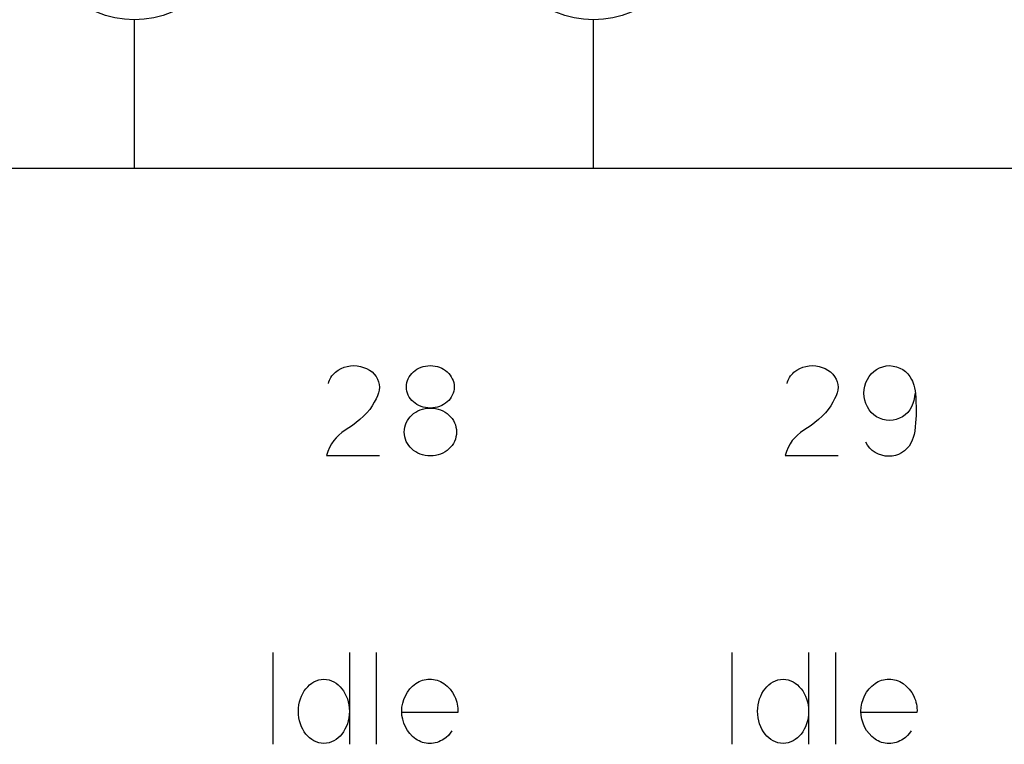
# Model space of a CAD drawing. Header units: inches. Extents: x 1880 to 2363, y -453 to -54.
# Tile 575 of 656: x 1907.566 to 1907.887, y -68.129 to -67.893. Entities that reach past the tile are written whole.
import ezdxf

# ---------------------------------------------------------------- set-up
doc = ezdxf.new("R2010")
doc.units = ezdxf.units.IN
doc.header["$LTSCALE"] = 0.5
doc.header["$MEASUREMENT"] = 0
doc.layers.add('APP-M-S', color=30, linetype='Continuous')

msp = doc.modelspace()

# ---------------------------------------------------------------- linework, layer by layer
at = {"color": 7, "linetype": 'Continuous'}
for p, q in [((1907.67079, -68.00647), (1907.67177, -68.00607)), ((1907.67177, -68.00607), (1907.67277, -68.00579)), ((1907.67277, -68.00579), (1907.67385, -68.0056)), ((1907.67385, -68.0056), (1907.67493, -68.00554)), ((1907.67493, -68.00554), (1907.67602, -68.0056)), ((1907.67602, -68.0056), (1907.67711, -68.00579)), ((1907.67711, -68.00579), (1907.67815, -68.00609)), ((1907.67815, -68.00609), (1907.67912, -68.00649)), ((1907.6962, -68.00637), (1907.69689, -68.00608)), ((1907.69689, -68.00608), (1907.69762, -68.00584)), ((1907.69762, -68.00584), (1907.69837, -68.00567)), ((1907.69837, -68.00567), (1907.69915, -68.00557)), ((1907.69915, -68.00557), (1907.69994, -68.00554)), ((1907.69994, -68.00554), (1907.70074, -68.00557)), ((1907.70074, -68.00557), (1907.70151, -68.00567)), ((1907.70151, -68.00567), (1907.70225, -68.00584)), ((1907.70225, -68.00584), (1907.70297, -68.00608)), ((1907.70297, -68.00608), (1907.70365, -68.00637)), ((1907.8206, -68.00647), (1907.82157, -68.00607)), ((1907.82157, -68.00607), (1907.82258, -68.00579)), ((1907.82258, -68.00579), (1907.82366, -68.0056)), ((1907.82366, -68.0056), (1907.82474, -68.00554)), ((1907.82474, -68.00554), (1907.82583, -68.0056)), ((1907.82583, -68.0056), (1907.82692, -68.00579)), ((1907.82692, -68.00579), (1907.82795, -68.00609)), ((1907.82795, -68.00609), (1907.82893, -68.00649)), ((1907.84571, -68.00678), (1907.8467, -68.00626)), ((1907.8467, -68.00626), (1907.84774, -68.00587)), ((1907.84774, -68.00587), (1907.84882, -68.00563)), ((1907.84882, -68.00563), (1907.84996, -68.00554)), ((1907.84996, -68.00554), (1907.85113, -68.00566)), ((1907.85113, -68.00566), (1907.85223, -68.00593)), ((1907.85223, -68.00593), (1907.85327, -68.00632)), ((1907.85327, -68.00632), (1907.85424, -68.00684)), ((1907.66722, -68.00984), (1907.66748, -68.00936)), ((1907.66748, -68.00936), (1907.66778, -68.00891)), ((1907.66778, -68.00891), (1907.66812, -68.00849)), ((1907.66812, -68.00849), (1907.6685, -68.00808)), ((1907.6685, -68.00808), (1907.66891, -68.0077)), ((1907.66891, -68.0077), (1907.66984, -68.00702)), ((1907.66984, -68.00702), (1907.67079, -68.00647)), ((1907.67912, -68.00649), (1907.68003, -68.007)), ((1907.68003, -68.007), (1907.68089, -68.00761)), ((1907.68089, -68.00761), (1907.68161, -68.00833)), ((1907.68161, -68.00833), (1907.68221, -68.00908)), ((1907.68221, -68.00908), (1907.68269, -68.0099)), ((1907.69273, -68.00979), (1907.69307, -68.00918)), ((1907.69307, -68.00918), (1907.69346, -68.0086)), ((1907.69346, -68.0086), (1907.69391, -68.00807)), ((1907.69391, -68.00807), (1907.69441, -68.00757)), ((1907.69441, -68.00757), (1907.69496, -68.00712)), ((1907.69496, -68.00712), (1907.69556, -68.00672)), ((1907.69556, -68.00672), (1907.6962, -68.00637)), ((1907.70365, -68.00637), (1907.70428, -68.00672)), ((1907.70428, -68.00672), (1907.70488, -68.00712)), ((1907.70488, -68.00712), (1907.70543, -68.00757)), ((1907.70543, -68.00757), (1907.70593, -68.00807)), ((1907.70593, -68.00807), (1907.70638, -68.0086)), ((1907.70638, -68.0086), (1907.70677, -68.00918)), ((1907.70677, -68.00918), (1907.70711, -68.00979)), ((1907.81703, -68.00984), (1907.81729, -68.00936)), ((1907.81729, -68.00936), (1907.81759, -68.00891)), ((1907.81759, -68.00891), (1907.81793, -68.00849)), ((1907.81793, -68.00849), (1907.81831, -68.00808)), ((1907.81831, -68.00808), (1907.81872, -68.0077)), ((1907.81872, -68.0077), (1907.81964, -68.00702)), ((1907.81964, -68.00702), (1907.8206, -68.00647)), ((1907.82893, -68.00649), (1907.82984, -68.007)), ((1907.82984, -68.007), (1907.83069, -68.00761)), ((1907.83069, -68.00761), (1907.83142, -68.00833)), ((1907.83142, -68.00833), (1907.83202, -68.00908)), ((1907.83202, -68.00908), (1907.8325, -68.0099)), ((1907.84271, -68.01002), (1907.8433, -68.00905)), ((1907.8433, -68.00905), (1907.844, -68.00819)), ((1907.844, -68.00819), (1907.8448, -68.00744)), ((1907.8448, -68.00744), (1907.84571, -68.00678)), ((1907.85424, -68.00684), (1907.85514, -68.00749)), ((1907.85514, -68.00749), (1907.85592, -68.00823)), ((1907.85592, -68.00823), (1907.8566, -68.00907)), ((1907.8566, -68.00907), (1907.85717, -68.01002)), ((1907.66668, -68.01138), (1907.66682, -68.01084)), ((1907.66682, -68.01084), (1907.667, -68.01033)), ((1907.667, -68.01033), (1907.66722, -68.00984)), ((1907.68269, -68.0099), (1907.68304, -68.0108)), ((1907.68304, -68.0108), (1907.68326, -68.01169)), ((1907.68326, -68.01169), (1907.68334, -68.01259)), ((1907.68334, -68.01259), (1907.68326, -68.0135)), ((1907.69211, -68.01246), (1907.69215, -68.01177)), ((1907.69215, -68.01318), (1907.69211, -68.01246)), ((1907.69215, -68.01177), (1907.69226, -68.01109)), ((1907.69226, -68.01109), (1907.69246, -68.01043)), ((1907.69246, -68.01043), (1907.69273, -68.00979)), ((1907.70711, -68.00979), (1907.70738, -68.01043)), ((1907.70738, -68.01043), (1907.70758, -68.01109)), ((1907.70758, -68.01109), (1907.7077, -68.01177)), ((1907.7077, -68.01177), (1907.70773, -68.01246)), ((1907.70773, -68.01246), (1907.7077, -68.01318)), ((1907.81648, -68.01138), (1907.81663, -68.01084)), ((1907.81663, -68.01084), (1907.81681, -68.01033)), ((1907.81681, -68.01033), (1907.81703, -68.00984)), ((1907.8325, -68.0099), (1907.83285, -68.0108)), ((1907.83285, -68.0108), (1907.83307, -68.01169)), ((1907.83307, -68.01169), (1907.83315, -68.01259)), ((1907.83315, -68.01259), (1907.83307, -68.0135)), ((1907.84166, -68.01334), (1907.84187, -68.01219)), ((1907.84187, -68.01219), (1907.84222, -68.01109)), ((1907.84222, -68.01109), (1907.84271, -68.01002)), ((1907.85717, -68.01002), (1907.85744, -68.01057)), ((1907.85744, -68.01057), (1907.85769, -68.01122)), ((1907.85769, -68.01122), (1907.85791, -68.01196)), ((1907.85791, -68.01196), (1907.8581, -68.01279)), ((1907.8581, -68.01279), (1907.85827, -68.01372)), ((1907.68268, -68.01536), (1907.6822, -68.01638)), ((1907.68304, -68.01441), (1907.68268, -68.01536)), ((1907.68326, -68.0135), (1907.68304, -68.01441)), ((1907.69226, -68.01386), (1907.69215, -68.01318)), ((1907.69246, -68.01454), (1907.69226, -68.01386)), ((1907.69273, -68.01518), (1907.69246, -68.01454)), ((1907.69307, -68.01579), (1907.69273, -68.01518)), ((1907.69346, -68.01635), (1907.69307, -68.01579)), ((1907.70677, -68.01579), (1907.70638, -68.01635)), ((1907.70711, -68.01518), (1907.70677, -68.01579)), ((1907.70738, -68.01454), (1907.70711, -68.01518)), ((1907.70758, -68.01386), (1907.70738, -68.01454)), ((1907.7077, -68.01318), (1907.70758, -68.01386)), ((1907.83249, -68.01536), (1907.83201, -68.01638)), ((1907.83285, -68.01441), (1907.83249, -68.01536)), ((1907.83307, -68.0135), (1907.83285, -68.01441)), ((1907.84159, -68.01451), (1907.84166, -68.01334)), ((1907.84166, -68.01569), (1907.84159, -68.01451)), ((1907.84187, -68.01683), (1907.84166, -68.01569)), ((1907.85811, -68.01577), (1907.85789, -68.01687)), ((1907.8582, -68.01466), (1907.85811, -68.01577)), ((1907.85827, -68.01372), (1907.8584, -68.01474)), ((1907.8584, -68.01474), (1907.8585, -68.01586)), ((1907.8585, -68.01586), (1907.85858, -68.01706)), ((1907.68093, -68.01864), (1907.68014, -68.01981)), ((1907.68162, -68.01747), (1907.68093, -68.01864)), ((1907.6822, -68.01638), (1907.68162, -68.01747)), ((1907.69391, -68.01689), (1907.69346, -68.01635)), ((1907.69441, -68.01737), (1907.69391, -68.01689)), ((1907.69496, -68.01781), (1907.69441, -68.01737)), ((1907.69556, -68.01821), (1907.69496, -68.01781)), ((1907.6962, -68.01855), (1907.69556, -68.01821)), ((1907.69689, -68.01884), (1907.6962, -68.01855)), ((1907.69762, -68.01907), (1907.69689, -68.01884)), ((1907.69837, -68.01924), (1907.69762, -68.01907)), ((1907.70225, -68.01907), (1907.70151, -68.01924)), ((1907.70297, -68.01884), (1907.70225, -68.01907)), ((1907.70365, -68.01855), (1907.70297, -68.01884)), ((1907.70428, -68.01821), (1907.70365, -68.01855)), ((1907.70488, -68.01781), (1907.70428, -68.01821)), ((1907.70543, -68.01737), (1907.70488, -68.01781)), ((1907.70593, -68.01689), (1907.70543, -68.01737)), ((1907.70638, -68.01635), (1907.70593, -68.01689)), ((1907.83074, -68.01864), (1907.82994, -68.01981)), ((1907.83143, -68.01747), (1907.83074, -68.01864)), ((1907.83201, -68.01638), (1907.83143, -68.01747)), ((1907.84222, -68.01794), (1907.84187, -68.01683)), ((1907.84271, -68.01901), (1907.84222, -68.01794)), ((1907.8433, -68.01997), (1907.84271, -68.01901)), ((1907.85717, -68.01901), (1907.85657, -68.01997)), ((1907.85758, -68.01795), (1907.85717, -68.01901)), ((1907.85789, -68.01687), (1907.85758, -68.01795)), ((1907.85858, -68.01706), (1907.85865, -68.01947)), ((1907.67815, -68.02206), (1907.67695, -68.02315)), ((1907.67921, -68.02095), (1907.67815, -68.02206)), ((1907.68014, -68.01981), (1907.67921, -68.02095)), ((1907.69286, -68.02283), (1907.69334, -68.02223)), ((1907.69334, -68.02223), (1907.69389, -68.02168)), ((1907.69389, -68.02168), (1907.69449, -68.02118)), ((1907.69449, -68.02118), (1907.69515, -68.02073)), ((1907.69515, -68.02073), (1907.69586, -68.02034)), ((1907.69586, -68.02034), (1907.6966, -68.02)), ((1907.6966, -68.02), (1907.6974, -68.01973)), ((1907.6974, -68.01973), (1907.69822, -68.01954)), ((1907.69822, -68.01954), (1907.69907, -68.01942)), ((1907.69915, -68.01934), (1907.69837, -68.01924)), ((1907.69907, -68.01942), (1907.69994, -68.01938)), ((1907.69994, -68.01938), (1907.69915, -68.01934)), ((1907.70074, -68.01934), (1907.69994, -68.01938)), ((1907.69994, -68.01938), (1907.70082, -68.01942)), ((1907.70151, -68.01924), (1907.70074, -68.01934)), ((1907.70082, -68.01942), (1907.70167, -68.01954)), ((1907.70167, -68.01954), (1907.70249, -68.01973)), ((1907.70249, -68.01973), (1907.70328, -68.02)), ((1907.70328, -68.02), (1907.70403, -68.02034)), ((1907.70403, -68.02034), (1907.70473, -68.02073)), ((1907.70473, -68.02073), (1907.70539, -68.02118)), ((1907.70539, -68.02118), (1907.70599, -68.02168)), ((1907.70599, -68.02168), (1907.70654, -68.02223)), ((1907.70654, -68.02223), (1907.70703, -68.02283)), ((1907.82795, -68.02206), (1907.82676, -68.02315)), ((1907.82902, -68.02095), (1907.82795, -68.02206)), ((1907.82994, -68.01981), (1907.82902, -68.02095)), ((1907.844, -68.02083), (1907.8433, -68.01997)), ((1907.8448, -68.02157), (1907.844, -68.02083)), ((1907.84571, -68.02222), (1907.8448, -68.02157)), ((1907.8467, -68.02274), (1907.84571, -68.02222)), ((1907.85416, -68.02222), (1907.85318, -68.02274)), ((1907.85508, -68.02157), (1907.85416, -68.02222)), ((1907.85588, -68.02083), (1907.85508, -68.02157)), ((1907.85657, -68.01997), (1907.85588, -68.02083)), ((1907.85862, -68.02181), (1907.85856, -68.02299)), ((1907.85865, -68.01947), (1907.85862, -68.02181)), ((1907.6745, -68.02506), (1907.67331, -68.02589)), ((1907.67572, -68.02415), (1907.6745, -68.02506)), ((1907.67695, -68.02315), (1907.67572, -68.02415)), ((1907.69145, -68.02641), (1907.69157, -68.02565)), ((1907.69157, -68.02565), (1907.69178, -68.0249)), ((1907.69178, -68.0249), (1907.69207, -68.02417)), ((1907.69207, -68.02417), (1907.69243, -68.02348)), ((1907.69243, -68.02348), (1907.69286, -68.02283)), ((1907.70703, -68.02283), (1907.70746, -68.02348)), ((1907.70746, -68.02348), (1907.70782, -68.02417)), ((1907.70782, -68.02417), (1907.70811, -68.0249)), ((1907.70811, -68.0249), (1907.70831, -68.02565)), ((1907.70831, -68.02565), (1907.70844, -68.02641)), ((1907.82431, -68.02506), (1907.82312, -68.02589)), ((1907.82553, -68.02415), (1907.82431, -68.02506)), ((1907.82676, -68.02315), (1907.82553, -68.02415)), ((1907.84774, -68.02312), (1907.8467, -68.02274)), ((1907.84882, -68.02337), (1907.84774, -68.02312)), ((1907.84996, -68.02348), (1907.84882, -68.02337)), ((1907.85108, -68.02337), (1907.84996, -68.02348)), ((1907.85215, -68.02312), (1907.85108, -68.02337)), ((1907.85318, -68.02274), (1907.85215, -68.02312)), ((1907.85833, -68.02554), (1907.85816, -68.02692)), ((1907.85846, -68.02424), (1907.85833, -68.02554)), ((1907.85856, -68.02299), (1907.85846, -68.02424)), ((1907.67006, -68.02819), (1907.66917, -68.02907)), ((1907.67105, -68.02737), (1907.67006, -68.02819)), ((1907.67214, -68.02663), (1907.67105, -68.02737)), ((1907.67331, -68.02589), (1907.67214, -68.02663)), ((1907.69141, -68.02721), (1907.69145, -68.02641)), ((1907.69145, -68.02801), (1907.69141, -68.02721)), ((1907.69157, -68.02878), (1907.69145, -68.02801)), ((1907.69178, -68.02954), (1907.69157, -68.02878)), ((1907.70831, -68.02878), (1907.70811, -68.02954)), ((1907.70844, -68.02801), (1907.70831, -68.02878)), ((1907.70844, -68.02641), (1907.70848, -68.02721)), ((1907.70848, -68.02721), (1907.70844, -68.02801)), ((1907.81987, -68.02819), (1907.81898, -68.02907)), ((1907.82086, -68.02737), (1907.81987, -68.02819)), ((1907.82195, -68.02663), (1907.82086, -68.02737)), ((1907.82312, -68.02589), (1907.82195, -68.02663)), ((1907.85796, -68.02797), (1907.85768, -68.02897)), ((1907.85816, -68.02692), (1907.85796, -68.02797)), ((1907.66765, -68.03108), (1907.66702, -68.03225)), ((1907.66837, -68.03003), (1907.66765, -68.03108)), ((1907.66917, -68.02907), (1907.66837, -68.03003)), ((1907.69207, -68.03026), (1907.69178, -68.02954)), ((1907.69243, -68.03095), (1907.69207, -68.03026)), ((1907.69286, -68.03159), (1907.69243, -68.03095)), ((1907.69334, -68.03219), (1907.69286, -68.03159)), ((1907.70703, -68.03159), (1907.70654, -68.03219)), ((1907.70746, -68.03095), (1907.70703, -68.03159)), ((1907.70782, -68.03026), (1907.70746, -68.03095)), ((1907.70811, -68.02954), (1907.70782, -68.03026)), ((1907.81746, -68.03108), (1907.81683, -68.03225)), ((1907.81818, -68.03003), (1907.81746, -68.03108)), ((1907.81898, -68.02907), (1907.81818, -68.03003)), ((1907.84277, -68.03153), (1907.84217, -68.03053)), ((1907.84349, -68.03243), (1907.84277, -68.03153)), ((1907.85631, -68.03178), (1907.85562, -68.03263)), ((1907.85688, -68.03082), (1907.85631, -68.03178)), ((1907.85732, -68.02992), (1907.85688, -68.03082)), ((1907.85768, -68.02897), (1907.85732, -68.02992)), ((1907.66649, -68.03352), (1907.66605, -68.03492)), ((1907.66605, -68.03492), (1907.68333, -68.03492)), ((1907.66702, -68.03225), (1907.66649, -68.03352)), ((1907.69389, -68.03274), (1907.69334, -68.03219)), ((1907.69449, -68.03324), (1907.69389, -68.03274)), ((1907.69515, -68.03369), (1907.69449, -68.03324)), ((1907.69586, -68.03407), (1907.69515, -68.03369)), ((1907.6966, -68.0344), (1907.69586, -68.03407)), ((1907.6974, -68.03467), (1907.6966, -68.0344)), ((1907.69822, -68.03485), (1907.6974, -68.03467)), ((1907.69907, -68.03497), (1907.69822, -68.03485)), ((1907.69994, -68.035), (1907.69907, -68.03497)), ((1907.70082, -68.03497), (1907.69994, -68.035)), ((1907.70167, -68.03485), (1907.70082, -68.03497)), ((1907.70249, -68.03467), (1907.70167, -68.03485)), ((1907.70328, -68.0344), (1907.70249, -68.03467)), ((1907.70403, -68.03407), (1907.70328, -68.0344)), ((1907.70473, -68.03369), (1907.70403, -68.03407)), ((1907.70539, -68.03324), (1907.70473, -68.03369)), ((1907.70599, -68.03274), (1907.70539, -68.03324)), ((1907.70654, -68.03219), (1907.70599, -68.03274)), ((1907.8163, -68.03352), (1907.81586, -68.03492)), ((1907.81586, -68.03492), (1907.83314, -68.03492)), ((1907.81683, -68.03225), (1907.8163, -68.03352)), ((1907.84432, -68.03321), (1907.84349, -68.03243)), ((1907.84527, -68.03389), (1907.84432, -68.03321)), ((1907.84631, -68.03443), (1907.84527, -68.03389)), ((1907.8474, -68.03482), (1907.84631, -68.03443)), ((1907.84853, -68.03505), (1907.8474, -68.03482)), ((1907.84971, -68.03513), (1907.84853, -68.03505)), ((1907.85083, -68.03508), (1907.84971, -68.03513)), ((1907.8519, -68.03487), (1907.85083, -68.03508)), ((1907.85293, -68.03451), (1907.8519, -68.03487)), ((1907.85391, -68.03401), (1907.85293, -68.03451)), ((1907.85482, -68.03337), (1907.85391, -68.03401)), ((1907.85562, -68.03263), (1907.85482, -68.03337)), ((1907.64845, -68.09919), (1907.64845, -68.12919)), ((1907.67349, -68.09919), (1907.67349, -68.12919)), ((1907.68226, -68.09923), (1907.68226, -68.12919)), ((1907.79845, -68.09919), (1907.79845, -68.12919)), ((1907.82349, -68.09919), (1907.82349, -68.12919)), ((1907.83226, -68.09923), (1907.83226, -68.12919)), ((1907.6605, -68.10978), (1907.66118, -68.10925)), ((1907.66118, -68.10925), (1907.66191, -68.1088)), ((1907.66191, -68.1088), (1907.66268, -68.10844)), ((1907.66268, -68.10844), (1907.66348, -68.10818)), ((1907.66348, -68.10818), (1907.6643, -68.10803)), ((1907.6643, -68.10803), (1907.66516, -68.10797)), ((1907.66516, -68.10797), (1907.66602, -68.10803)), ((1907.66602, -68.10803), (1907.66684, -68.10818)), ((1907.66684, -68.10818), (1907.66765, -68.10844)), ((1907.66765, -68.10844), (1907.66842, -68.1088)), ((1907.66842, -68.1088), (1907.66915, -68.10925)), ((1907.66915, -68.10925), (1907.66983, -68.10978)), ((1907.6952, -68.10934), (1907.69572, -68.10901)), ((1907.69572, -68.10901), (1907.69626, -68.10872)), ((1907.69626, -68.10872), (1907.69681, -68.10848)), ((1907.69681, -68.10848), (1907.69737, -68.10828)), ((1907.69737, -68.10828), (1907.69795, -68.10813)), ((1907.69795, -68.10813), (1907.69854, -68.10802)), ((1907.69854, -68.10802), (1907.69914, -68.10795)), ((1907.69914, -68.10795), (1907.69975, -68.10793)), ((1907.69975, -68.10793), (1907.70037, -68.10795)), ((1907.70037, -68.10795), (1907.70098, -68.10802)), ((1907.70098, -68.10802), (1907.70157, -68.10813)), ((1907.70157, -68.10813), (1907.70215, -68.10828)), ((1907.70215, -68.10828), (1907.70272, -68.10848)), ((1907.70272, -68.10848), (1907.70328, -68.10872)), ((1907.70328, -68.10872), (1907.70382, -68.10901)), ((1907.70382, -68.10901), (1907.70436, -68.10934)), ((1907.8105, -68.10978), (1907.81118, -68.10925)), ((1907.81118, -68.10925), (1907.81191, -68.1088)), ((1907.81191, -68.1088), (1907.81268, -68.10844)), ((1907.81268, -68.10844), (1907.81348, -68.10818)), ((1907.81348, -68.10818), (1907.8143, -68.10803)), ((1907.8143, -68.10803), (1907.81516, -68.10797)), ((1907.81516, -68.10797), (1907.81602, -68.10803)), ((1907.81602, -68.10803), (1907.81684, -68.10818)), ((1907.81684, -68.10818), (1907.81765, -68.10844)), ((1907.81765, -68.10844), (1907.81842, -68.1088)), ((1907.81842, -68.1088), (1907.81915, -68.10925)), ((1907.81915, -68.10925), (1907.81983, -68.10978)), ((1907.8452, -68.10934), (1907.84572, -68.10901)), ((1907.84572, -68.10901), (1907.84626, -68.10872)), ((1907.84626, -68.10872), (1907.84681, -68.10848)), ((1907.84681, -68.10848), (1907.84737, -68.10828)), ((1907.84737, -68.10828), (1907.84795, -68.10813)), ((1907.84795, -68.10813), (1907.84854, -68.10802)), ((1907.84854, -68.10802), (1907.84914, -68.10795)), ((1907.84914, -68.10795), (1907.84975, -68.10793)), ((1907.84975, -68.10793), (1907.85037, -68.10795)), ((1907.85037, -68.10795), (1907.85098, -68.10802)), ((1907.85098, -68.10802), (1907.85157, -68.10813)), ((1907.85157, -68.10813), (1907.85215, -68.10828)), ((1907.85215, -68.10828), (1907.85272, -68.10848)), ((1907.85272, -68.10848), (1907.85328, -68.10872)), ((1907.85328, -68.10872), (1907.85382, -68.10901)), ((1907.85382, -68.10901), (1907.85436, -68.10934)), ((1907.65827, -68.11258), (1907.65875, -68.11178)), ((1907.65875, -68.11178), (1907.65928, -68.11104)), ((1907.65928, -68.11104), (1907.65987, -68.11038)), ((1907.65987, -68.11038), (1907.6605, -68.10978)), ((1907.66983, -68.10978), (1907.67046, -68.11038)), ((1907.67046, -68.11038), (1907.67105, -68.11104)), ((1907.67105, -68.11104), (1907.67158, -68.11178)), ((1907.67158, -68.11178), (1907.67205, -68.11258)), ((1907.6918, -68.11332), (1907.69246, -68.11217)), ((1907.69246, -68.11217), (1907.69325, -68.11112)), ((1907.69325, -68.11112), (1907.69416, -68.11018)), ((1907.69416, -68.11018), (1907.6952, -68.10934)), ((1907.70436, -68.10934), (1907.70543, -68.1102)), ((1907.70543, -68.1102), (1907.70637, -68.11118)), ((1907.70637, -68.11118), (1907.70718, -68.11226)), ((1907.70718, -68.11226), (1907.70786, -68.11346)), ((1907.80827, -68.11258), (1907.80875, -68.11178)), ((1907.80875, -68.11178), (1907.80928, -68.11104)), ((1907.80928, -68.11104), (1907.80987, -68.11038)), ((1907.80987, -68.11038), (1907.8105, -68.10978)), ((1907.81983, -68.10978), (1907.82046, -68.11038)), ((1907.82046, -68.11038), (1907.82105, -68.11104)), ((1907.82105, -68.11104), (1907.82158, -68.11178)), ((1907.82158, -68.11178), (1907.82205, -68.11258)), ((1907.8418, -68.11332), (1907.84246, -68.11217)), ((1907.84246, -68.11217), (1907.84325, -68.11112)), ((1907.84325, -68.11112), (1907.84416, -68.11018)), ((1907.84416, -68.11018), (1907.8452, -68.10934)), ((1907.85436, -68.10934), (1907.85543, -68.1102)), ((1907.85543, -68.1102), (1907.85637, -68.11118)), ((1907.85637, -68.11118), (1907.85718, -68.11226)), ((1907.85718, -68.11226), (1907.85786, -68.11346)), ((1907.657, -68.11632), (1907.6572, -68.11533)), ((1907.6572, -68.11533), (1907.65749, -68.11436)), ((1907.65749, -68.11436), (1907.65785, -68.11343)), ((1907.65785, -68.11343), (1907.65827, -68.11258)), ((1907.67205, -68.11258), (1907.67247, -68.11343)), ((1907.67247, -68.11343), (1907.67283, -68.11436)), ((1907.67283, -68.11436), (1907.67312, -68.11533)), ((1907.67312, -68.11533), (1907.67333, -68.11632)), ((1907.6909, -68.11579), (1907.69128, -68.11454)), ((1907.69128, -68.11454), (1907.6918, -68.11332)), ((1907.70786, -68.11346), (1907.70814, -68.11409)), ((1907.70814, -68.11409), (1907.70839, -68.11473)), ((1907.70839, -68.11473), (1907.70858, -68.11539)), ((1907.70858, -68.11539), (1907.70873, -68.11605)), ((1907.807, -68.11632), (1907.8072, -68.11533)), ((1907.8072, -68.11533), (1907.80749, -68.11436)), ((1907.80749, -68.11436), (1907.80785, -68.11343)), ((1907.80785, -68.11343), (1907.80827, -68.11258)), ((1907.82205, -68.11258), (1907.82247, -68.11343)), ((1907.82247, -68.11343), (1907.82283, -68.11436)), ((1907.82283, -68.11436), (1907.82312, -68.11533)), ((1907.82312, -68.11533), (1907.82333, -68.11632)), ((1907.8409, -68.11579), (1907.84128, -68.11454)), ((1907.84128, -68.11454), (1907.8418, -68.11332)), ((1907.85786, -68.11346), (1907.85814, -68.11409)), ((1907.85814, -68.11409), (1907.85839, -68.11473)), ((1907.85839, -68.11473), (1907.85858, -68.11539)), ((1907.85858, -68.11539), (1907.85873, -68.11605)), ((1907.65683, -68.11841), (1907.65687, -68.11735)), ((1907.65687, -68.11949), (1907.65683, -68.11841)), ((1907.65687, -68.11735), (1907.657, -68.11632)), ((1907.67333, -68.11632), (1907.67345, -68.11735)), ((1907.67345, -68.11735), (1907.67349, -68.11841)), ((1907.67349, -68.11841), (1907.67345, -68.11949)), ((1907.6906, -68.11841), (1907.69068, -68.11708)), ((1907.69068, -68.11974), (1907.6906, -68.11841)), ((1907.69068, -68.11708), (1907.6909, -68.11579)), ((1907.70891, -68.11879), (1907.69068, -68.11879)), ((1907.70873, -68.11605), (1907.70884, -68.11672)), ((1907.70884, -68.11672), (1907.70891, -68.1174)), ((1907.70891, -68.1174), (1907.70893, -68.11809)), ((1907.70893, -68.11809), (1907.70891, -68.11879)), ((1907.80683, -68.11841), (1907.80687, -68.11735)), ((1907.80687, -68.11949), (1907.80683, -68.11841)), ((1907.80687, -68.11735), (1907.807, -68.11632)), ((1907.82333, -68.11632), (1907.82345, -68.11735)), ((1907.82345, -68.11735), (1907.82349, -68.11841)), ((1907.82349, -68.11841), (1907.82345, -68.11949)), ((1907.8406, -68.11841), (1907.84068, -68.11708)), ((1907.84068, -68.11974), (1907.8406, -68.11841)), ((1907.84068, -68.11708), (1907.8409, -68.11579)), ((1907.85891, -68.11879), (1907.84068, -68.11879)), ((1907.85873, -68.11605), (1907.85884, -68.11672)), ((1907.85884, -68.11672), (1907.85891, -68.1174)), ((1907.85891, -68.1174), (1907.85893, -68.11809)), ((1907.85893, -68.11809), (1907.85891, -68.11879)), ((1907.657, -68.12054), (1907.65687, -68.11949)), ((1907.6572, -68.12154), (1907.657, -68.12054)), ((1907.65749, -68.12252), (1907.6572, -68.12154)), ((1907.67312, -68.12154), (1907.67283, -68.12252)), ((1907.67333, -68.12054), (1907.67312, -68.12154)), ((1907.67345, -68.11949), (1907.67333, -68.12054)), ((1907.6909, -68.12103), (1907.69068, -68.11974)), ((1907.69128, -68.12229), (1907.6909, -68.12103)), ((1907.807, -68.12054), (1907.80687, -68.11949)), ((1907.8072, -68.12154), (1907.807, -68.12054)), ((1907.80749, -68.12252), (1907.8072, -68.12154)), ((1907.82312, -68.12154), (1907.82283, -68.12252)), ((1907.82333, -68.12054), (1907.82312, -68.12154)), ((1907.82345, -68.11949), (1907.82333, -68.12054)), ((1907.8409, -68.12103), (1907.84068, -68.11974)), ((1907.84128, -68.12229), (1907.8409, -68.12103)), ((1907.65785, -68.12344), (1907.65749, -68.12252)), ((1907.65827, -68.1243), (1907.65785, -68.12344)), ((1907.65875, -68.12509), (1907.65827, -68.1243)), ((1907.65928, -68.12583), (1907.65875, -68.12509)), ((1907.67158, -68.12509), (1907.67105, -68.12583)), ((1907.67205, -68.1243), (1907.67158, -68.12509)), ((1907.67247, -68.12344), (1907.67205, -68.1243)), ((1907.67283, -68.12252), (1907.67247, -68.12344)), ((1907.6918, -68.12351), (1907.69128, -68.12229)), ((1907.69246, -68.12466), (1907.6918, -68.12351)), ((1907.69325, -68.1257), (1907.69246, -68.12466)), ((1907.70701, -68.12484), (1907.70646, -68.1256)), ((1907.80785, -68.12344), (1907.80749, -68.12252)), ((1907.80827, -68.1243), (1907.80785, -68.12344)), ((1907.80875, -68.12509), (1907.80827, -68.1243)), ((1907.80928, -68.12583), (1907.80875, -68.12509)), ((1907.82158, -68.12509), (1907.82105, -68.12583)), ((1907.82205, -68.1243), (1907.82158, -68.12509)), ((1907.82247, -68.12344), (1907.82205, -68.1243)), ((1907.82283, -68.12252), (1907.82247, -68.12344)), ((1907.8418, -68.12351), (1907.84128, -68.12229)), ((1907.84246, -68.12466), (1907.8418, -68.12351)), ((1907.84325, -68.1257), (1907.84246, -68.12466)), ((1907.85701, -68.12484), (1907.85646, -68.1256)), ((1907.65987, -68.1265), (1907.65928, -68.12583)), ((1907.6605, -68.1271), (1907.65987, -68.1265)), ((1907.66118, -68.12762), (1907.6605, -68.1271)), ((1907.66191, -68.12807), (1907.66118, -68.12762)), ((1907.66268, -68.12843), (1907.66191, -68.12807)), ((1907.66348, -68.12869), (1907.66268, -68.12843)), ((1907.66765, -68.12843), (1907.66684, -68.12869)), ((1907.66842, -68.12807), (1907.66765, -68.12843)), ((1907.66915, -68.12762), (1907.66842, -68.12807)), ((1907.66983, -68.1271), (1907.66915, -68.12762)), ((1907.67046, -68.1265), (1907.66983, -68.1271)), ((1907.67105, -68.12583), (1907.67046, -68.1265)), ((1907.69416, -68.12665), (1907.69325, -68.1257)), ((1907.6952, -68.12749), (1907.69416, -68.12665)), ((1907.69572, -68.12782), (1907.6952, -68.12749)), ((1907.69626, -68.12811), (1907.69572, -68.12782)), ((1907.69681, -68.12835), (1907.69626, -68.12811)), ((1907.69737, -68.12855), (1907.69681, -68.12835)), ((1907.69795, -68.1287), (1907.69737, -68.12855)), ((1907.70215, -68.12855), (1907.70157, -68.1287)), ((1907.70272, -68.12835), (1907.70215, -68.12855)), ((1907.70328, -68.12811), (1907.70272, -68.12835)), ((1907.70382, -68.12782), (1907.70328, -68.12811)), ((1907.70436, -68.12749), (1907.70382, -68.12782)), ((1907.70512, -68.12692), (1907.70436, -68.12749)), ((1907.70583, -68.12629), (1907.70512, -68.12692)), ((1907.70646, -68.1256), (1907.70583, -68.12629)), ((1907.80987, -68.1265), (1907.80928, -68.12583)), ((1907.8105, -68.1271), (1907.80987, -68.1265)), ((1907.81118, -68.12762), (1907.8105, -68.1271)), ((1907.81191, -68.12807), (1907.81118, -68.12762)), ((1907.81268, -68.12843), (1907.81191, -68.12807)), ((1907.81348, -68.12869), (1907.81268, -68.12843)), ((1907.81765, -68.12843), (1907.81684, -68.12869)), ((1907.81842, -68.12807), (1907.81765, -68.12843)), ((1907.81915, -68.12762), (1907.81842, -68.12807)), ((1907.81983, -68.1271), (1907.81915, -68.12762)), ((1907.82046, -68.1265), (1907.81983, -68.1271)), ((1907.82105, -68.12583), (1907.82046, -68.1265)), ((1907.84416, -68.12665), (1907.84325, -68.1257)), ((1907.8452, -68.12749), (1907.84416, -68.12665)), ((1907.84572, -68.12782), (1907.8452, -68.12749)), ((1907.84626, -68.12811), (1907.84572, -68.12782)), ((1907.84681, -68.12835), (1907.84626, -68.12811)), ((1907.84737, -68.12855), (1907.84681, -68.12835)), ((1907.84795, -68.1287), (1907.84737, -68.12855)), ((1907.85215, -68.12855), (1907.85157, -68.1287)), ((1907.85272, -68.12835), (1907.85215, -68.12855)), ((1907.85328, -68.12811), (1907.85272, -68.12835)), ((1907.85382, -68.12782), (1907.85328, -68.12811)), ((1907.85436, -68.12749), (1907.85382, -68.12782)), ((1907.85512, -68.12692), (1907.85436, -68.12749)), ((1907.85583, -68.12629), (1907.85512, -68.12692)), ((1907.85646, -68.1256), (1907.85583, -68.12629)), ((1907.6643, -68.12885), (1907.66348, -68.12869)), ((1907.66516, -68.1289), (1907.6643, -68.12885)), ((1907.66602, -68.12885), (1907.66516, -68.1289)), ((1907.66684, -68.12869), (1907.66602, -68.12885)), ((1907.69854, -68.12881), (1907.69795, -68.1287)), ((1907.69914, -68.12888), (1907.69854, -68.12881)), ((1907.69975, -68.1289), (1907.69914, -68.12888)), ((1907.70037, -68.12888), (1907.69975, -68.1289)), ((1907.70098, -68.12881), (1907.70037, -68.12888)), ((1907.70157, -68.1287), (1907.70098, -68.12881)), ((1907.8143, -68.12885), (1907.81348, -68.12869)), ((1907.81516, -68.1289), (1907.8143, -68.12885)), ((1907.81602, -68.12885), (1907.81516, -68.1289)), ((1907.81684, -68.12869), (1907.81602, -68.12885)), ((1907.84854, -68.12881), (1907.84795, -68.1287)), ((1907.84914, -68.12888), (1907.84854, -68.12881)), ((1907.84975, -68.1289), (1907.84914, -68.12888)), ((1907.85037, -68.12888), (1907.84975, -68.1289)), ((1907.85098, -68.12881), (1907.85037, -68.12888)), ((1907.85157, -68.1287), (1907.85098, -68.12881))]:
    msp.add_line(p, q, dxfattribs=at)
at = {"layer": 'APP-M-S', "linetype": 'Continuous', "lineweight": 25}
for p, q in [((1907.60324, -67.89257), (1907.60324, -67.94107)), ((1907.75324, -67.94107), (1907.75324, -67.89257)), ((1907.45324, -67.94107), (1907.90324, -67.94107))]:
    msp.add_line(p, q, dxfattribs=at)
for centre in [(1907.60324, -67.86107), (1907.75324, -67.86107), (1907.90324, -67.86107)]:
    msp.add_circle(centre, 0.0315, dxfattribs=at)

doc.saveas('drawing.dxf')
